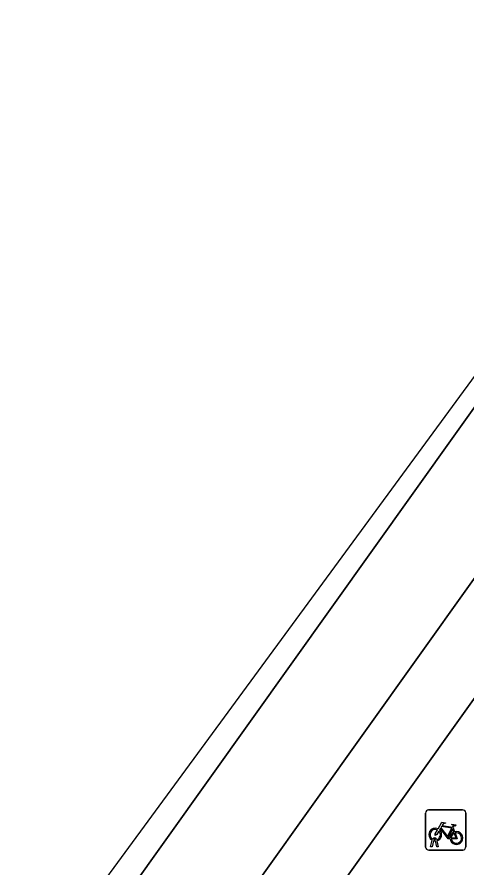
# Model space of a CAD drawing. Extents: x 160349 to 161355, y 381727 to 382854.
# Drawn here: x 160706.57 to 160717.77, y 382490.27 to 382511.43 of the extents above; entities that cross this region are included whole.
import ezdxf

# ---------------------------------------------------------------- set-up
doc = ezdxf.new("R2010")
doc.units = 0
for name, color, linetype in [('IMGEO_Fietsenrek', 7, 'Continuous'), ('IMGEO_Rijbaan_lokaal_gesloten', 7, 'Continuous'), ('IMGEO_Rijbaan_lokaal_open', 7, 'Continuous'), ('IMGEO_Voetpad_open', 7, 'Continuous')]:
    doc.layers.add(name, color=color, linetype=linetype)

msp = doc.modelspace()

# ---------------------------------------------------------------- linework, layer by layer
at = {"layer": 'IMGEO_Fietsenrek'}
for p, q in [((160716.735, 382490.789), (160716.735, 382491.63)), ((160716.735, 382491.63), (160716.735, 382490.789)), ((160716.81, 382491.714), (160717.651, 382491.714)), ((160717.651, 382491.714), (160716.81, 382491.714)), ((160717.735, 382491.639), (160717.735, 382490.798)), ((160717.735, 382490.798), (160717.735, 382491.639)), ((160717.422, 382491.263), (160717.458, 382491.168)), ((160716.862, 382490.798), (160716.901, 382490.958)), ((160716.931, 382490.946), (160716.896, 382490.798)), ((160716.973, 382490.97), (160716.972, 382490.974)), ((160717.014, 382490.798), (160716.98, 382490.94)), ((160717.004, 382490.981), (160717.005, 382490.974)), ((160717.012, 382490.944), (160717.047, 382490.798)), ((160717.66, 382490.714), (160716.819, 382490.714)), ((160716.819, 382490.714), (160717.66, 382490.714)), ((160716.896, 382490.798), (160716.862, 382490.798)), ((160717.047, 382490.798), (160717.014, 382490.798))]:
    msp.add_line(p, q, dxfattribs=at)
for points in [[(160717.048, 382491.24), (160717.143, 382491.404), (160717.229, 382491.39), (160717.231, 382491.381), (160717.175, 382491.37), (160717.148, 382491.325), (160717.404, 382491.284)], [(160717.404, 382491.284), (160717.429, 382491.333), (160717.423, 382491.337), (160717.4, 382491.341), (160717.388, 382491.348), (160717.387, 382491.351), (160717.389, 382491.356), (160717.484, 382491.341), (160717.486, 382491.331), (160717.476, 382491.318), (160717.464, 382491.312), (160717.45, 382491.318), (160717.422, 382491.263)], [(160717.069, 382491.188), (160717.017, 382491.098), (160716.977, 382491.073), (160716.978, 382491.12), (160717.033, 382491.214)], [(160717.344, 382490.996), (160717.294, 382490.996), (160717.103, 382491.247), (160717.084, 382491.215)], [(160717.391, 382491.259), (160717.134, 382491.3), (160717.117, 382491.271), (160717.284, 382491.051), (160717.391, 382491.259)], [(160717.439, 382491.161), (160717.409, 382491.238), (160717.3, 382491.02), (160717.343, 382491.02)], [(160717.373, 382491.02), (160717.493, 382491.019), (160717.449, 382491.133)], [(160717.469, 382491.14), (160717.524, 382490.995), (160717.374, 382490.995)]]:
    msp.add_lwpolyline(points, dxfattribs=at)
for centre, radius, start, end in [((160716.813, 382491.636), 0.0779, 92.4484, 184.2845), ((160716.813, 382491.636), 0.0779, 92.4484, 184.2845), ((160717.657, 382491.636), 0.0779, 2.4484, 94.2845), ((160717.657, 382491.636), 0.0779, 2.4484, 94.2845), ((160716.975, 382491.099), 0.159, 62.6766, 242.1369), ((160716.975, 382491.099), 0.129, 63.3192, 238.903), ((160716.975, 382491.099), 0.129, 283.6043, 43.4302), ((160716.975, 382491.099), 0.159, 283.5766, 46.6042), ((160717.502, 382491.015), 0.159, 113.3408, 178.3217), ((160717.502, 382491.015), 0.159, 187.0065, 105.7708), ((160717.502, 382491.015), 0.129, 113.923, 177.9556), ((160717.502, 382491.015), 0.129, 188.6715, 104.5883), ((160716.955, 382490.97), 0.0499, 12.8025, 158.6934), ((160716.975, 382491.099), 0.159, 253.9967, 271.7867), ((160716.955, 382490.97), 0.0174, 12.8025, 163.4502), ((160716.975, 382491.099), 0.129, 253.415, 269.0204), ((160716.813, 382490.792), 0.0779, 182.4484, 274.2845), ((160716.813, 382490.792), 0.0779, 182.4484, 274.2845), ((160717.657, 382490.792), 0.0779, 272.4484, 4.2845), ((160717.657, 382490.792), 0.0779, 272.4484, 4.2845)]:
    msp.add_arc(centre, radius, start, end, dxfattribs=at)
at = {"layer": 'IMGEO_Rijbaan_lokaal_gesloten'}
msp.add_lwpolyline([(160688.656, 382453.471), (160692.975, 382459.439), (160693.563, 382460.263), (160703.438, 382474.117), (160704.295, 382475.32), (160714.615, 382489.823), (160729.116, 382510.121), (160738.21, 382522.853), (160738.535, 382523.308), (160752.364, 382543.029), (160755.926, 382548.108), (160766.102, 382562.621), (160767.839, 382565.099), (160766.403, 382566.076), (160741.274, 382530.158), (160691.804, 382460.856), (160690.494, 382459.018), (160689.474, 382457.602), (160678.811, 382442.8)], dxfattribs=at)
msp.add_lwpolyline([(160737.875, 382529.651), (160728.372, 382516.708), (160650.372, 382410.468), (160605.248, 382351.983), (160599.593, 382344.653), (160582.793, 382322.877), (160584.192, 382321.808), (160675.822, 382442.831), (160676.854, 382444.234), (160683.603, 382453.599), (160687.5, 382459.031), (160688.505, 382460.429), (160689.911, 382462.447)], close=True, dxfattribs=at)
at = {"layer": 'IMGEO_Rijbaan_lokaal_open'}
msp.add_lwpolyline([(160737.875, 382529.651), (160689.911, 382462.447), (160688.505, 382460.429), (160690.494, 382459.018), (160691.804, 382460.856), (160741.274, 382530.158), (160766.403, 382566.076), (160767.839, 382565.099), (160768.188, 382565.595), (160766.747, 382566.578), (160764.748, 382567.942), (160764.413, 382568.17), (160764.083, 382567.677), (160764.413, 382567.454), (160754.086, 382552.73), (160746.585, 382541.515)], close=True, dxfattribs=at)
at = {"layer": 'IMGEO_Voetpad_open'}
msp.add_lwpolyline([(160729.479, 382509.87), (160729.116, 382510.121), (160714.615, 382489.823), (160716.371, 382488.433), (160706.129, 382474.035), (160704.295, 382475.32), (160703.438, 382474.117), (160705.247, 382472.796), (160694.716, 382458.088), (160692.975, 382459.439), (160688.656, 382453.471), (160689.03, 382453.194)], dxfattribs=at)

doc.saveas('drawing.dxf')
